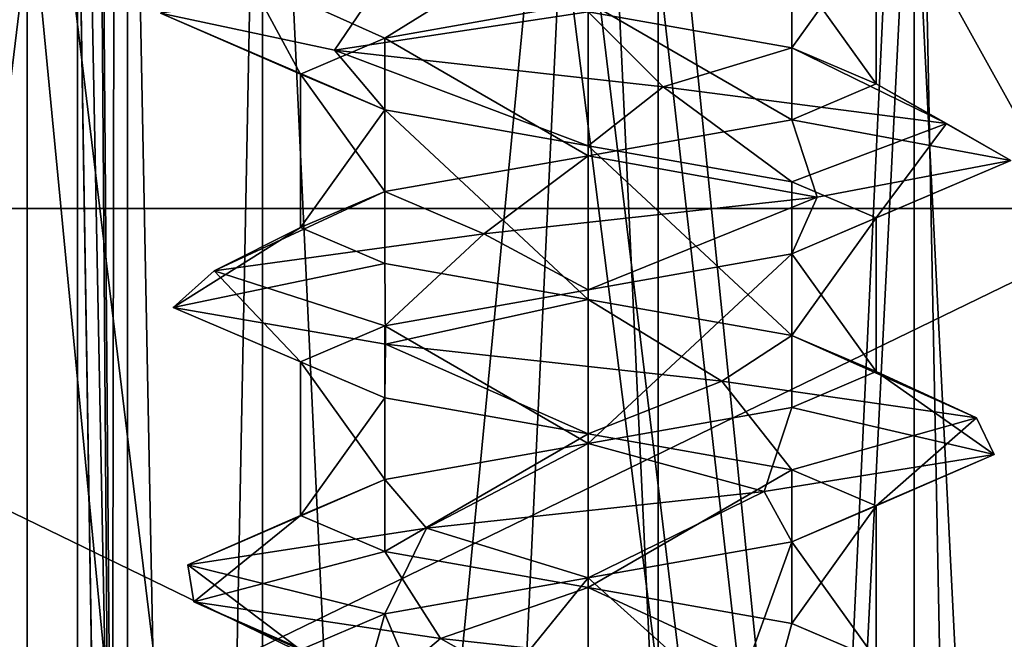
# Model space of a CAD drawing. Header units: millimetres. Extents: x -50 to 50, y -22 to 96.
# Tile 254 of 374: x 20.03 to 23.44, y 0 to 2.16. Entities that reach past the tile are written whole.
import ezdxf

# ---------------------------------------------------------------- set-up
doc = ezdxf.new("R2010")
doc.units = ezdxf.units.MM
doc.header["$LTSCALE"] = 65.185185
for name, color, linetype in [('1231', 7, 'CONTINUOUS'), ('1233', 7, 'CONTINUOUS'), ('1247', 7, 'CONTINUOUS'), ('1251', 7, 'CONTINUOUS'), ('1254', 7, 'CONTINUOUS'), ('1258', 7, 'CONTINUOUS'), ('1287', 7, 'CONTINUOUS'), ('1288', 7, 'CONTINUOUS'), ('1289', 7, 'CONTINUOUS'), ('1290', 7, 'CONTINUOUS'), ('1298', 7, 'CONTINUOUS'), ('1301', 7, 'CONTINUOUS'), ('1304', 7, 'CONTINUOUS'), ('1307', 7, 'CONTINUOUS'), ('155', 7, 'CONTINUOUS'), ('157', 7, 'CONTINUOUS'), ('218', 7, 'CONTINUOUS'), ('220', 7, 'CONTINUOUS'), ('29', 7, 'CONTINUOUS'), ('3137', 7, 'CONTINUOUS'), ('3138', 7, 'CONTINUOUS'), ('3283', 7, 'CONTINUOUS'), ('3284', 7, 'CONTINUOUS'), ('3405', 7, 'CONTINUOUS'), ('3407', 7, 'CONTINUOUS'), ('3741', 7, 'CONTINUOUS'), ('3742', 7, 'CONTINUOUS'), ('3743', 7, 'CONTINUOUS'), ('3774', 7, 'CONTINUOUS'), ('3775', 7, 'CONTINUOUS'), ('3776', 7, 'CONTINUOUS'), ('3875', 7, 'CONTINUOUS'), ('3876', 7, 'CONTINUOUS'), ('3877', 7, 'CONTINUOUS'), ('3908', 7, 'CONTINUOUS'), ('3909', 7, 'CONTINUOUS'), ('3910', 7, 'CONTINUOUS'), ('465', 7, 'CONTINUOUS'), ('469', 7, 'CONTINUOUS'), ('72', 7, 'CONTINUOUS')]:
    doc.layers.add(name, color=color, linetype=linetype)

msp = doc.modelspace()

# ---------------------------------------------------------------- linework, layer by layer
at = {"layer": '1231', "color": 7, "linetype": 'CONTINUOUS', "true_color": 0xe0f2ff}
for points in [[(15.5, 20.5, -50), (23.5, 20.5, -50), (15.7843, 0.2718, -50), (15.5, 20.5, -50)], [(15.7843, 0.2718, -50), (23.5, 20.5, -50), (16.4697, 0, -50), (15.7843, 0.2718, -50)], [(23.5, 20.5, -50), (24, -14, -50), (16.4697, 0, -50), (23.5, 20.5, -50)]]:
    msp.add_3dface(points, dxfattribs=at)
at = {"layer": '1233', "color": 7, "linetype": 'CONTINUOUS', "true_color": 0xe0f2ff}
for points in [[(24, -14, 50), (19.5, 21.5, 50), (16.4697, 0, 50), (24, -14, 50)], [(19.7929, 20.7929, 50), (19.5, 21.5, 50), (24, -14, 50), (19.7929, 20.7929, 50)], [(20.5, 20.5, 50), (19.7929, 20.7929, 50), (24, -14, 50), (20.5, 20.5, 50)], [(23.5, 20.5, 50), (20.5, 20.5, 50), (24, -14, 50), (23.5, 20.5, 50)]]:
    msp.add_3dface(points, dxfattribs=at)
at = {"layer": '1247', "color": 7, "linetype": 'CONTINUOUS', "true_color": 0xe0f2ff}
for points in [[(24, -1.5, 45.8), (24, 1.5, 45.8), (17.8255, 1.5, 45.8), (24, -1.5, 45.8)], [(24, -1.5, 45.8), (17.8255, 1.5, 45.8), (17.8255, -1.5, 45.8), (24, -1.5, 45.8)]]:
    msp.add_3dface(points, dxfattribs=at)
at = {"layer": '1251', "color": 7, "linetype": 'CONTINUOUS', "true_color": 0xe0f2ff}
for points in [[(24, 1.5, -45.8), (24, -1.5, -45.8), (17.8255, -1.5, -45.8), (24, 1.5, -45.8)], [(17.8255, 1.5, -45.8), (24, 1.5, -45.8), (17.8255, -1.5, -45.8), (17.8255, 1.5, -45.8)]]:
    msp.add_3dface(points, dxfattribs=at)
at = {"layer": '1254', "color": 7, "linetype": 'CONTINUOUS', "true_color": 0xe0f2ff}
for points in [[(24, -1.5, -49.2), (24, 1.5, -49.2), (17.8255, 1.5, -49.2), (24, -1.5, -49.2)], [(24, -1.5, -49.2), (17.8255, 1.5, -49.2), (17.8255, -1.5, -49.2), (24, -1.5, -49.2)]]:
    msp.add_3dface(points, dxfattribs=at)
at = {"layer": '1258', "color": 7, "linetype": 'CONTINUOUS', "true_color": 0xe0f2ff}
for points in [[(24, 1.5, 49.2), (24, -1.5, 49.2), (17.8255, -1.5, 49.2), (24, 1.5, 49.2)], [(17.8255, 1.5, 49.2), (24, 1.5, 49.2), (17.8255, -1.5, 49.2), (17.8255, 1.5, 49.2)]]:
    msp.add_3dface(points, dxfattribs=at)
at = {"layer": '1287', "color": 7, "linetype": 'CONTINUOUS', "true_color": 0xe0f2ff}
for points in [[(22, 4.5, -39), (19.8787, 4.5, -39.8787), (22, -17.5, -39), (22, 4.5, -39)], [(22, -17.5, -39), (19.8787, 4.5, -39.8787), (19.8787, -17.5, -39.8787), (22, -17.5, -39)]]:
    msp.add_3dface(points, dxfattribs=at)
at = {"layer": '1288', "color": 7, "linetype": 'CONTINUOUS', "true_color": 0xe0f2ff}
for points in [[(25, 4.5, -39), (22, 4.5, -39), (22, -17.5, -39), (25, 4.5, -39)], [(25, 4.5, -39), (22, -17.5, -39), (24.5, 0, -39), (25, 4.5, -39)]]:
    msp.add_3dface(points, dxfattribs=at)
at = {"layer": '1289', "color": 7, "linetype": 'CONTINUOUS', "true_color": 0xe0f2ff}
for points in [[(25, 4.5, 39), (25, 0, 39), (22, 4.5, 39), (25, 4.5, 39)], [(22, 4.5, 39), (25, 0, 39), (24.5, 0, 39), (22, 4.5, 39)], [(22, -17.5, 39), (22, 4.5, 39), (24.5, -17.5, 39), (22, -17.5, 39)], [(24.5, -17.5, 39), (22, 4.5, 39), (24.5, 0, 39), (24.5, -17.5, 39)]]:
    msp.add_3dface(points, dxfattribs=at)
at = {"layer": '1290', "color": 7, "linetype": 'CONTINUOUS', "true_color": 0xe0f2ff}
for points in [[(22, 4.5, 39), (22, -17.5, 39), (19.8787, -17.5, 39.8787), (22, 4.5, 39)], [(19.8787, 4.5, 39.8787), (22, 4.5, 39), (19.8787, -17.5, 39.8787), (19.8787, 4.5, 39.8787)]]:
    msp.add_3dface(points, dxfattribs=at)
at = {"layer": '1298', "color": 7, "linetype": 'CONTINUOUS', "true_color": 0xe0f2ff}
for points in [[(23.1315, 4.5, -43.1313), (22, 4.5, -43.6), (23.1314, -19.6, -43.1314), (23.1315, 4.5, -43.1313)], [(23.1314, -19.6, -43.1314), (22, 4.5, -43.6), (22, -19.6, -43.6), (23.1314, -19.6, -43.1314)], [(22, 4.5, -40.4), (23.1315, 4.5, -40.8687), (22, -19.6, -40.4), (22, 4.5, -40.4)], [(22, -19.6, -40.4), (23.1315, 4.5, -40.8687), (23.1314, -19.6, -40.8686), (22, -19.6, -40.4)], [(23.6, -19.6, -42), (23.1315, 4.5, -43.1313), (23.1314, -19.6, -43.1314), (23.6, -19.6, -42)], [(23.1315, 4.5, -40.8687), (23.6, 4.5, -42), (23.1314, -19.6, -40.8686), (23.1315, 4.5, -40.8687)], [(23.1314, -19.6, -40.8686), (23.6, 4.5, -42), (23.6, -19.6, -42), (23.1314, -19.6, -40.8686)], [(23.6, 4.5, -42), (23.1315, 4.5, -43.1313), (23.6, -19.6, -42), (23.6, 4.5, -42)]]:
    msp.add_3dface(points, dxfattribs=at)
at = {"layer": '1301', "color": 7, "linetype": 'CONTINUOUS', "true_color": 0xe0f2ff}
for points in [[(20.4, -19.6, -42), (20.8686, -19.6, -43.1314), (20.4, 4.5, -42), (20.4, -19.6, -42)], [(20.4, 4.5, -42), (20.8686, -19.6, -43.1314), (20.8685, 4.5, -43.1313), (20.4, 4.5, -42)], [(20.8686, -19.6, -40.8686), (20.4, -19.6, -42), (20.8685, 4.5, -40.8687), (20.8686, -19.6, -40.8686)], [(20.8685, 4.5, -40.8687), (20.4, -19.6, -42), (20.4, 4.5, -42), (20.8685, 4.5, -40.8687)], [(22, -19.6, -43.6), (22, 4.5, -43.6), (20.8685, 4.5, -43.1313), (22, -19.6, -43.6)], [(22, 4.5, -40.4), (20.8686, -19.6, -40.8686), (20.8685, 4.5, -40.8687), (22, 4.5, -40.4)], [(20.8686, -19.6, -43.1314), (22, -19.6, -43.6), (20.8685, 4.5, -43.1313), (20.8686, -19.6, -43.1314)], [(22, 4.5, -40.4), (22, -19.6, -40.4), (20.8686, -19.6, -40.8686), (22, 4.5, -40.4)]]:
    msp.add_3dface(points, dxfattribs=at)
at = {"layer": '1304', "color": 7, "linetype": 'CONTINUOUS', "true_color": 0xe0f2ff}
for points in [[(22, -19.6, 43.6), (22, 4.5, 43.6), (23.1315, 4.5, 43.1313), (22, -19.6, 43.6)], [(23.1314, -19.6, 43.1314), (22, -19.6, 43.6), (23.1315, 4.5, 43.1313), (23.1314, -19.6, 43.1314)], [(22, -19.6, 40.4), (23.1314, -19.6, 40.8686), (22, 4.5, 40.4), (22, -19.6, 40.4)], [(22, 4.5, 40.4), (23.1314, -19.6, 40.8686), (23.1315, 4.5, 40.8687), (22, 4.5, 40.4)], [(23.6, -19.6, 42), (23.1314, -19.6, 43.1314), (23.6, 4.5, 42), (23.6, -19.6, 42)], [(23.6, 4.5, 42), (23.1314, -19.6, 43.1314), (23.1315, 4.5, 43.1313), (23.6, 4.5, 42)], [(23.1314, -19.6, 40.8686), (23.6, -19.6, 42), (23.1315, 4.5, 40.8687), (23.1314, -19.6, 40.8686)], [(23.1315, 4.5, 40.8687), (23.6, -19.6, 42), (23.6, 4.5, 42), (23.1315, 4.5, 40.8687)]]:
    msp.add_3dface(points, dxfattribs=at)
at = {"layer": '1307', "color": 7, "linetype": 'CONTINUOUS', "true_color": 0xe0f2ff}
for points in [[(20.4, 4.5, 42), (20.8685, 4.5, 43.1313), (20.4, -19.6, 42), (20.4, 4.5, 42)], [(20.4, -19.6, 42), (20.8685, 4.5, 43.1313), (20.8686, -19.6, 43.1314), (20.4, -19.6, 42)], [(20.8685, 4.5, 40.8687), (20.4, 4.5, 42), (20.8686, -19.6, 40.8686), (20.8685, 4.5, 40.8687)], [(20.8686, -19.6, 40.8686), (20.4, 4.5, 42), (20.4, -19.6, 42), (20.8686, -19.6, 40.8686)], [(20.8685, 4.5, 43.1313), (22, 4.5, 43.6), (20.8686, -19.6, 43.1314), (20.8685, 4.5, 43.1313)], [(22, -19.6, 40.4), (22, 4.5, 40.4), (20.8685, 4.5, 40.8687), (22, -19.6, 40.4)], [(22, -19.6, 40.4), (20.8685, 4.5, 40.8687), (20.8686, -19.6, 40.8686), (22, -19.6, 40.4)], [(22, 4.5, 43.6), (22, -19.6, 43.6), (20.8686, -19.6, 43.1314), (22, 4.5, 43.6)]]:
    msp.add_3dface(points, dxfattribs=at)
at = {"layer": '155', "color": 7, "linetype": 'CONTINUOUS', "true_color": 0xf2c12d}
for points in [[(20.3548, 3.731, -11.668), (20.0515, 13.8134, -29.0466), (20.346, -1.3555, -12.1747), (20.3548, 3.731, -11.668)], [(20.346, -1.3555, -12.1747), (20.0515, 13.8134, -29.0466), (20.3742, -6.2067, -10.5612), (20.346, -1.3555, -12.1747)], [(20.3742, -6.2067, -10.5612), (20.0515, 13.8134, -29.0466), (20.4344, -9.9766, -7.1085), (20.3742, -6.2067, -10.5612)], [(20.4344, -9.9766, -7.1085), (20.0515, 13.8134, -29.0466), (20.0515, -9.5937, -29.0466), (20.4344, -9.9766, -7.1085)]]:
    msp.add_3dface(points, dxfattribs=at)
at = {"layer": '157', "color": 7, "linetype": 'CONTINUOUS', "true_color": 0xf2c12d}
for points in [[(20.0515, -9.5937, -29.0466), (19.2872, 13.8134, -30.8254), (19.2869, -9.5925, -30.8258), (20.0515, -9.5937, -29.0466)], [(20.0515, 13.8134, -29.0466), (19.2872, 13.8134, -30.8254), (20.0515, -9.5937, -29.0466), (20.0515, 13.8134, -29.0466)]]:
    msp.add_3dface(points, dxfattribs=at)
at = {"layer": '218', "color": 7, "linetype": 'CONTINUOUS', "true_color": 0xf2c12d}
for points in [[(20.3742, -6.2067, 10.5612), (20.226, 13.7288, 19.0466), (20.346, -1.3555, 12.1747), (20.3742, -6.2067, 10.5612)], [(20.226, 13.7288, 19.0466), (20.3742, -6.2067, 10.5612), (20.226, -9.7682, 19.0466), (20.226, 13.7288, 19.0466)], [(20.346, -1.3555, 12.1747), (20.226, 13.7288, 19.0466), (20.3548, 3.731, 11.668), (20.346, -1.3555, 12.1747)]]:
    msp.add_3dface(points, dxfattribs=at)
at = {"layer": '220', "color": 7, "linetype": 'CONTINUOUS', "true_color": 0xf2c12d}
for points in [[(19.4618, 13.7288, 20.8254), (20.226, 13.7288, 19.0466), (19.4607, -9.767, 20.8265), (19.4618, 13.7288, 20.8254)], [(20.226, 13.7288, 19.0466), (20.226, -9.7682, 19.0466), (19.4607, -9.767, 20.8265), (20.226, 13.7288, 19.0466)]]:
    msp.add_3dface(points, dxfattribs=at)
at = {"layer": '29', "color": 7, "linetype": 'CONTINUOUS', "true_color": 0xf2c12d}
for points in [[(18, -14.5, -35), (18, 20.5, -35), (22.2426, 20.5, -33.2426), (18, -14.5, -35)], [(22.2426, -14.5, -33.2426), (18, -14.5, -35), (22.2426, 20.5, -33.2426), (22.2426, -14.5, -33.2426)], [(24, -14.5, -29), (22.2426, -14.5, -33.2426), (24, 20.5, -29), (24, -14.5, -29)], [(24, 20.5, -29), (22.2426, -14.5, -33.2426), (22.2426, 20.5, -33.2426), (24, 20.5, -29)]]:
    msp.add_3dface(points, dxfattribs=at)
at = {"layer": '3137', "linetype": 'CONTINUOUS'}
for points in [[(21.8432, 2.4333, -40.5082), (20.818, 2.3056, -41.0765), (21.2929, 2.0919, -41.2929), (21.8432, 2.4333, -40.5082)], [(22, 2.2169, -41), (21.8432, 2.4333, -40.5082), (21.2929, 2.0919, -41.2929), (22, 2.2169, -41)], [(20.818, 2.3056, -41.0765), (20.5146, 2.1778, -42.2088), (21, 1.9668, -42), (20.818, 2.3056, -41.0765)], [(21.2929, 2.0919, -41.2929), (20.818, 2.3056, -41.0765), (21, 1.9668, -42), (21.2929, 2.0919, -41.2929)], [(20.5146, 2.1778, -42.2088), (21.1183, 2.05, -43.2135), (21.2929, 1.8418, -42.7071), (20.5146, 2.1778, -42.2088)], [(21, 1.9668, -42), (20.5146, 2.1778, -42.2088), (21.2929, 1.8418, -42.7071), (21, 1.9668, -42)], [(21.1183, 2.05, -43.2135), (22.2604, 1.9222, -43.4772), (22, 1.7168, -43), (21.1183, 2.05, -43.2135)], [(21.2929, 1.8418, -42.7071), (21.1183, 2.05, -43.2135), (22, 1.7168, -43), (21.2929, 1.8418, -42.7071)], [(22, 1.7168, -43), (22.2604, 1.9222, -43.4772), (22.7071, 1.5918, -42.7071), (22, 1.7168, -43)], [(22.2604, 1.9222, -43.4772), (23.2436, 1.7944, -42.8387), (22.7071, 1.5918, -42.7071), (22.2604, 1.9222, -43.4772)], [(22.7071, 1.5918, -42.7071), (23.2436, 1.7944, -42.8387), (23, 1.4668, -42), (22.7071, 1.5918, -42.7071)], [(23.2436, 1.7944, -42.8387), (23.4672, 1.6667, -41.6881), (23, 1.4668, -42), (23.2436, 1.7944, -42.8387)], [(23.4672, 1.6667, -41.6881), (22.7949, 1.5389, -40.728), (22.7071, 1.3418, -41.2929), (23.4672, 1.6667, -41.6881)], [(23, 1.4668, -42), (23.4672, 1.6667, -41.6881), (22.7071, 1.3418, -41.2929), (23, 1.4668, -42)], [(22.7949, 1.5389, -40.728), (21.6371, 1.4111, -40.5446), (22, 1.2168, -41), (22.7949, 1.5389, -40.728)], [(22.7071, 1.3418, -41.2929), (22.7949, 1.5389, -40.728), (22, 1.2168, -41), (22.7071, 1.3418, -41.2929)], [(21.6371, 1.4111, -40.5446), (20.701, 1.2833, -41.25), (21.2929, 1.0918, -41.2929), (21.6371, 1.4111, -40.5446)], [(22, 1.2168, -41), (21.6371, 1.4111, -40.5446), (21.2929, 1.0918, -41.2929), (22, 1.2168, -41)], [(20.701, 1.2833, -41.25), (20.5581, 1.1556, -42.4134), (21, 0.9668, -42), (20.701, 1.2833, -41.25)], [(21.2929, 1.0918, -41.2929), (20.701, 1.2833, -41.25), (21, 0.9668, -42), (21.2929, 1.0918, -41.2929)], [(20.5581, 1.1556, -42.4134), (21.2958, 1.0278, -43.3244), (21.2929, 0.8418, -42.7071), (20.5581, 1.1556, -42.4134)], [(21, 0.9668, -42), (20.5581, 1.1556, -42.4134), (21.2929, 0.8418, -42.7071), (21, 0.9668, -42)], [(21.2929, 0.8418, -42.7071), (21.2958, 1.0278, -43.3244), (21.9999, 0.7169, -43), (21.2929, 0.8418, -42.7071)], [(21.2958, 1.0278, -43.3244), (22.4635, 0.9, -43.4266), (21.9999, 0.7169, -43), (21.2958, 1.0278, -43.3244)], [(21.9999, 0.7169, -43), (22.4635, 0.9, -43.4266), (22.7071, 0.5919, -42.7071), (21.9999, 0.7169, -43)], [(22.4635, 0.9, -43.4266), (23.3482, 0.7722, -42.6576), (22.7071, 0.5919, -42.7071), (22.4635, 0.9, -43.4266)], [(22.7071, 0.5919, -42.7071), (23.3482, 0.7722, -42.6576), (23, 0.4668, -42), (22.7071, 0.5919, -42.7071)], [(23.3482, 0.7722, -42.6576), (23.4095, 0.6444, -41.4869), (23, 0.4668, -42), (23.3482, 0.7722, -42.6576)], [(23.4095, 0.6444, -41.4869), (22.6101, 0.5167, -40.6297), (22.7071, 0.3418, -41.2929), (23.4095, 0.6444, -41.4869)], [(23, 0.4668, -42), (23.4095, 0.6444, -41.4869), (22.7071, 0.3418, -41.2929), (23, 0.4668, -42)], [(22.6101, 0.5167, -40.6297), (21.4382, 0.3889, -40.6092), (22, 0.2168, -41), (22.6101, 0.5167, -40.6297)], [(22.7071, 0.3418, -41.2929), (22.6101, 0.5167, -40.6297), (22, 0.2168, -41), (22.7071, 0.3418, -41.2929)], [(21.4382, 0.3889, -40.6092), (20.6092, 0.2611, -41.4381), (21.2929, 0.0918, -41.2929), (21.4382, 0.3889, -40.6092)], [(22, 0.2168, -41), (21.4382, 0.3889, -40.6092), (21.2929, 0.0918, -41.2929), (22, 0.2168, -41)], [(20.6297, 0.1333, -42.6101), (21, -0.0332, -42), (20.6092, 0.2611, -41.4381), (20.6297, 0.1333, -42.6101)], [(20.6092, 0.2611, -41.4381), (21, -0.0332, -42), (21.2929, 0.0918, -41.2929), (20.6092, 0.2611, -41.4381)], [(21.2929, -0.1582, -42.7071), (21, -0.0332, -42), (20.6297, 0.1333, -42.6101), (21.2929, -0.1582, -42.7071)], [(21.4869, 0.0056, -43.4095), (21.2929, -0.1582, -42.7071), (20.6297, 0.1333, -42.6101), (21.4869, 0.0056, -43.4095)], [(22, -0.2832, -43), (21.2929, -0.1582, -42.7071), (21.4869, 0.0056, -43.4095), (22, -0.2832, -43)], [(22.6576, -0.1222, -43.3482), (22, -0.2832, -43), (21.4869, 0.0056, -43.4095), (22.6576, -0.1222, -43.3482)]]:
    msp.add_3dface(points, dxfattribs=at)
at = {"layer": '3138', "linetype": 'CONTINUOUS'}
for points in [[(21.1183, 2.05, -43.2135), (20.5146, 2.1778, -42.2088), (21.2929, 2.3081, -42.7071), (21.1183, 2.05, -43.2135)], [(22, 2.1832, -43), (21.1183, 2.05, -43.2135), (21.2929, 2.3081, -42.7071), (22, 2.1832, -43)], [(22.2604, 1.9222, -43.4772), (21.1183, 2.05, -43.2135), (22, 2.1832, -43), (22.2604, 1.9222, -43.4772)], [(22.7071, 2.0582, -42.7071), (22.2604, 1.9222, -43.4772), (22, 2.1832, -43), (22.7071, 2.0582, -42.7071)], [(23.2436, 1.7944, -42.8387), (22.2604, 1.9222, -43.4772), (22.7071, 2.0582, -42.7071), (23.2436, 1.7944, -42.8387)], [(23, 1.9332, -42), (23.2436, 1.7944, -42.8387), (22.7071, 2.0582, -42.7071), (23, 1.9332, -42)], [(22.7071, 1.8081, -41.2929), (23.4672, 1.6667, -41.6881), (23, 1.9332, -42), (22.7071, 1.8081, -41.2929)], [(23.4672, 1.6667, -41.6881), (23.2436, 1.7944, -42.8387), (23, 1.9332, -42), (23.4672, 1.6667, -41.6881)], [(22, 1.6831, -41), (22.7949, 1.5389, -40.728), (22.7071, 1.8081, -41.2929), (22, 1.6831, -41)], [(22.7949, 1.5389, -40.728), (23.4672, 1.6667, -41.6881), (22.7071, 1.8081, -41.2929), (22.7949, 1.5389, -40.728)], [(21.2929, 1.5582, -41.2929), (21.6371, 1.4111, -40.5446), (22, 1.6831, -41), (21.2929, 1.5582, -41.2929)], [(21.6371, 1.4111, -40.5446), (22.7949, 1.5389, -40.728), (22, 1.6831, -41), (21.6371, 1.4111, -40.5446)], [(20.701, 1.2833, -41.25), (21.6371, 1.4111, -40.5446), (21.2929, 1.5582, -41.2929), (20.701, 1.2833, -41.25)], [(21, 1.4332, -42), (20.701, 1.2833, -41.25), (21.2929, 1.5582, -41.2929), (21, 1.4332, -42)], [(20.5581, 1.1556, -42.4134), (20.701, 1.2833, -41.25), (21, 1.4332, -42), (20.5581, 1.1556, -42.4134)], [(21.2929, 1.3082, -42.7071), (20.5581, 1.1556, -42.4134), (21, 1.4332, -42), (21.2929, 1.3082, -42.7071)], [(21.2958, 1.0278, -43.3244), (20.5581, 1.1556, -42.4134), (21.2929, 1.3082, -42.7071), (21.2958, 1.0278, -43.3244)], [(21.9999, 1.1832, -43), (21.2958, 1.0278, -43.3244), (21.2929, 1.3082, -42.7071), (21.9999, 1.1832, -43)], [(22.4635, 0.9, -43.4266), (21.2958, 1.0278, -43.3244), (21.9999, 1.1832, -43), (22.4635, 0.9, -43.4266)], [(22.7071, 1.0582, -42.7071), (22.4635, 0.9, -43.4266), (21.9999, 1.1832, -43), (22.7071, 1.0582, -42.7071)], [(23.3482, 0.7722, -42.6576), (22.4635, 0.9, -43.4266), (22.7071, 1.0582, -42.7071), (23.3482, 0.7722, -42.6576)], [(23, 0.9332, -42), (23.3482, 0.7722, -42.6576), (22.7071, 1.0582, -42.7071), (23, 0.9332, -42)], [(22.7071, 0.8082, -41.2929), (23.4095, 0.6444, -41.4869), (23, 0.9332, -42), (22.7071, 0.8082, -41.2929)], [(23.4095, 0.6444, -41.4869), (23.3482, 0.7722, -42.6576), (23, 0.9332, -42), (23.4095, 0.6444, -41.4869)], [(22, 0.6832, -41), (22.6101, 0.5167, -40.6297), (22.7071, 0.8082, -41.2929), (22, 0.6832, -41)], [(22.6101, 0.5167, -40.6297), (23.4095, 0.6444, -41.4869), (22.7071, 0.8082, -41.2929), (22.6101, 0.5167, -40.6297)], [(21.2929, 0.5582, -41.2929), (21.4382, 0.3889, -40.6092), (22, 0.6832, -41), (21.2929, 0.5582, -41.2929)], [(21.4382, 0.3889, -40.6092), (22.6101, 0.5167, -40.6297), (22, 0.6832, -41), (21.4382, 0.3889, -40.6092)], [(20.6092, 0.2611, -41.4381), (21.4382, 0.3889, -40.6092), (21.2929, 0.5582, -41.2929), (20.6092, 0.2611, -41.4381)], [(21, 0.4332, -42), (20.6092, 0.2611, -41.4381), (21.2929, 0.5582, -41.2929), (21, 0.4332, -42)], [(20.6297, 0.1333, -42.6101), (20.6092, 0.2611, -41.4381), (21, 0.4332, -42), (20.6297, 0.1333, -42.6101)], [(21.2929, 0.3081, -42.7071), (20.6297, 0.1333, -42.6101), (21, 0.4332, -42), (21.2929, 0.3081, -42.7071)], [(21.4869, 0.0056, -43.4095), (20.6297, 0.1333, -42.6101), (21.2929, 0.3081, -42.7071), (21.4869, 0.0056, -43.4095)], [(22, 0.1831, -43), (21.4869, 0.0056, -43.4095), (21.2929, 0.3081, -42.7071), (22, 0.1831, -43)], [(22.6576, -0.1222, -43.3482), (21.4869, 0.0056, -43.4095), (22, 0.1831, -43), (22.6576, -0.1222, -43.3482)], [(22.7071, 0.0582, -42.7071), (22.6576, -0.1222, -43.3482), (22, 0.1831, -43), (22.7071, 0.0582, -42.7071)], [(23.4266, -0.25, -42.4635), (22.6576, -0.1222, -43.3482), (22.7071, 0.0582, -42.7071), (23.4266, -0.25, -42.4635)], [(23, -0.0668, -42), (23.4266, -0.25, -42.4635), (22.7071, 0.0582, -42.7071), (23, -0.0668, -42)]]:
    msp.add_3dface(points, dxfattribs=at)
at = {"layer": '3283', "linetype": 'CONTINUOUS'}
for points in [[(21.8432, 2.4333, 43.4918), (20.818, 2.3056, 42.9235), (21.2929, 2.0919, 42.7071), (21.8432, 2.4333, 43.4918)], [(22, 2.2169, 43), (21.8432, 2.4333, 43.4918), (21.2929, 2.0919, 42.7071), (22, 2.2169, 43)], [(20.818, 2.3056, 42.9235), (20.5146, 2.1778, 41.7912), (21, 1.9668, 42), (20.818, 2.3056, 42.9235)], [(21.2929, 2.0919, 42.7071), (20.818, 2.3056, 42.9235), (21, 1.9668, 42), (21.2929, 2.0919, 42.7071)], [(20.5146, 2.1778, 41.7912), (21.1183, 2.05, 40.7865), (21.2929, 1.8418, 41.2929), (20.5146, 2.1778, 41.7912)], [(21, 1.9668, 42), (20.5146, 2.1778, 41.7912), (21.2929, 1.8418, 41.2929), (21, 1.9668, 42)], [(21.1183, 2.05, 40.7865), (22.2604, 1.9222, 40.5228), (22, 1.7168, 41), (21.1183, 2.05, 40.7865)], [(21.2929, 1.8418, 41.2929), (21.1183, 2.05, 40.7865), (22, 1.7168, 41), (21.2929, 1.8418, 41.2929)], [(22, 1.7168, 41), (22.2604, 1.9222, 40.5228), (22.7071, 1.5918, 41.2929), (22, 1.7168, 41)], [(22.2604, 1.9222, 40.5228), (23.2436, 1.7944, 41.1613), (22.7071, 1.5918, 41.2929), (22.2604, 1.9222, 40.5228)], [(22.7071, 1.5918, 41.2929), (23.2436, 1.7944, 41.1613), (23, 1.4668, 42), (22.7071, 1.5918, 41.2929)], [(23.2436, 1.7944, 41.1613), (23.4672, 1.6667, 42.3119), (23, 1.4668, 42), (23.2436, 1.7944, 41.1613)], [(23.4672, 1.6667, 42.3119), (22.7949, 1.5389, 43.272), (22.7071, 1.3418, 42.7071), (23.4672, 1.6667, 42.3119)], [(23, 1.4668, 42), (23.4672, 1.6667, 42.3119), (22.7071, 1.3418, 42.7071), (23, 1.4668, 42)], [(22.7949, 1.5389, 43.272), (21.6371, 1.4111, 43.4554), (22, 1.2168, 43), (22.7949, 1.5389, 43.272)], [(22.7071, 1.3418, 42.7071), (22.7949, 1.5389, 43.272), (22, 1.2168, 43), (22.7071, 1.3418, 42.7071)], [(21.6371, 1.4111, 43.4554), (20.701, 1.2833, 42.75), (21.2929, 1.0918, 42.7071), (21.6371, 1.4111, 43.4554)], [(22, 1.2168, 43), (21.6371, 1.4111, 43.4554), (21.2929, 1.0918, 42.7071), (22, 1.2168, 43)], [(20.701, 1.2833, 42.75), (20.5581, 1.1556, 41.5866), (21, 0.9668, 42), (20.701, 1.2833, 42.75)], [(21.2929, 1.0918, 42.7071), (20.701, 1.2833, 42.75), (21, 0.9668, 42), (21.2929, 1.0918, 42.7071)], [(20.5581, 1.1556, 41.5866), (21.2958, 1.0278, 40.6756), (21.2929, 0.8418, 41.2929), (20.5581, 1.1556, 41.5866)], [(21, 0.9668, 42), (20.5581, 1.1556, 41.5866), (21.2929, 0.8418, 41.2929), (21, 0.9668, 42)], [(21.2929, 0.8418, 41.2929), (21.2958, 1.0278, 40.6756), (21.9999, 0.7169, 41), (21.2929, 0.8418, 41.2929)], [(21.2958, 1.0278, 40.6756), (22.4635, 0.9, 40.5734), (21.9999, 0.7169, 41), (21.2958, 1.0278, 40.6756)], [(21.9999, 0.7169, 41), (22.4635, 0.9, 40.5734), (22.7071, 0.5919, 41.2929), (21.9999, 0.7169, 41)], [(22.4635, 0.9, 40.5734), (23.3482, 0.7722, 41.3424), (22.7071, 0.5919, 41.2929), (22.4635, 0.9, 40.5734)], [(22.7071, 0.5919, 41.2929), (23.3482, 0.7722, 41.3424), (23, 0.4668, 42), (22.7071, 0.5919, 41.2929)], [(23.3482, 0.7722, 41.3424), (23.4095, 0.6444, 42.5131), (23, 0.4668, 42), (23.3482, 0.7722, 41.3424)], [(23.4095, 0.6444, 42.5131), (22.6101, 0.5167, 43.3703), (22.7071, 0.3418, 42.7071), (23.4095, 0.6444, 42.5131)], [(23, 0.4668, 42), (23.4095, 0.6444, 42.5131), (22.7071, 0.3418, 42.7071), (23, 0.4668, 42)], [(22.6101, 0.5167, 43.3703), (21.4382, 0.3889, 43.3908), (22, 0.2168, 43), (22.6101, 0.5167, 43.3703)], [(22.7071, 0.3418, 42.7071), (22.6101, 0.5167, 43.3703), (22, 0.2168, 43), (22.7071, 0.3418, 42.7071)], [(21.4382, 0.3889, 43.3908), (20.6092, 0.2611, 42.5619), (21.2929, 0.0918, 42.7071), (21.4382, 0.3889, 43.3908)], [(22, 0.2168, 43), (21.4382, 0.3889, 43.3908), (21.2929, 0.0918, 42.7071), (22, 0.2168, 43)], [(20.6297, 0.1333, 41.3899), (21, -0.0332, 42), (20.6092, 0.2611, 42.5619), (20.6297, 0.1333, 41.3899)], [(20.6092, 0.2611, 42.5619), (21, -0.0332, 42), (21.2929, 0.0918, 42.7071), (20.6092, 0.2611, 42.5619)], [(21.2929, -0.1582, 41.2929), (21, -0.0332, 42), (20.6297, 0.1333, 41.3899), (21.2929, -0.1582, 41.2929)], [(21.4869, 0.0056, 40.5905), (21.2929, -0.1582, 41.2929), (20.6297, 0.1333, 41.3899), (21.4869, 0.0056, 40.5905)], [(22, -0.2832, 41), (21.2929, -0.1582, 41.2929), (21.4869, 0.0056, 40.5905), (22, -0.2832, 41)], [(22.6576, -0.1222, 40.6518), (22, -0.2832, 41), (21.4869, 0.0056, 40.5905), (22.6576, -0.1222, 40.6518)]]:
    msp.add_3dface(points, dxfattribs=at)
at = {"layer": '3284', "linetype": 'CONTINUOUS'}
for points in [[(21.1183, 2.05, 40.7865), (20.5146, 2.1778, 41.7912), (21.2929, 2.3081, 41.2929), (21.1183, 2.05, 40.7865)], [(22, 2.1832, 41), (21.1183, 2.05, 40.7865), (21.2929, 2.3081, 41.2929), (22, 2.1832, 41)], [(22.2604, 1.9222, 40.5228), (21.1183, 2.05, 40.7865), (22, 2.1832, 41), (22.2604, 1.9222, 40.5228)], [(22.7071, 2.0582, 41.2929), (22.2604, 1.9222, 40.5228), (22, 2.1832, 41), (22.7071, 2.0582, 41.2929)], [(23.2436, 1.7944, 41.1613), (22.2604, 1.9222, 40.5228), (22.7071, 2.0582, 41.2929), (23.2436, 1.7944, 41.1613)], [(23, 1.9332, 42), (23.2436, 1.7944, 41.1613), (22.7071, 2.0582, 41.2929), (23, 1.9332, 42)], [(22.7071, 1.8081, 42.7071), (23.4672, 1.6667, 42.3119), (23, 1.9332, 42), (22.7071, 1.8081, 42.7071)], [(23.4672, 1.6667, 42.3119), (23.2436, 1.7944, 41.1613), (23, 1.9332, 42), (23.4672, 1.6667, 42.3119)], [(22, 1.6831, 43), (22.7949, 1.5389, 43.272), (22.7071, 1.8081, 42.7071), (22, 1.6831, 43)], [(22.7949, 1.5389, 43.272), (23.4672, 1.6667, 42.3119), (22.7071, 1.8081, 42.7071), (22.7949, 1.5389, 43.272)], [(21.2929, 1.5582, 42.7071), (21.6371, 1.4111, 43.4554), (22, 1.6831, 43), (21.2929, 1.5582, 42.7071)], [(21.6371, 1.4111, 43.4554), (22.7949, 1.5389, 43.272), (22, 1.6831, 43), (21.6371, 1.4111, 43.4554)], [(20.701, 1.2833, 42.75), (21.6371, 1.4111, 43.4554), (21.2929, 1.5582, 42.7071), (20.701, 1.2833, 42.75)], [(21, 1.4332, 42), (20.701, 1.2833, 42.75), (21.2929, 1.5582, 42.7071), (21, 1.4332, 42)], [(20.5581, 1.1556, 41.5866), (20.701, 1.2833, 42.75), (21, 1.4332, 42), (20.5581, 1.1556, 41.5866)], [(21.2929, 1.3082, 41.2929), (20.5581, 1.1556, 41.5866), (21, 1.4332, 42), (21.2929, 1.3082, 41.2929)], [(21.2958, 1.0278, 40.6756), (20.5581, 1.1556, 41.5866), (21.2929, 1.3082, 41.2929), (21.2958, 1.0278, 40.6756)], [(21.9999, 1.1832, 41), (21.2958, 1.0278, 40.6756), (21.2929, 1.3082, 41.2929), (21.9999, 1.1832, 41)], [(22.4635, 0.9, 40.5734), (21.2958, 1.0278, 40.6756), (21.9999, 1.1832, 41), (22.4635, 0.9, 40.5734)], [(22.7071, 1.0582, 41.2929), (22.4635, 0.9, 40.5734), (21.9999, 1.1832, 41), (22.7071, 1.0582, 41.2929)], [(23.3482, 0.7722, 41.3424), (22.4635, 0.9, 40.5734), (22.7071, 1.0582, 41.2929), (23.3482, 0.7722, 41.3424)], [(23, 0.9332, 42), (23.3482, 0.7722, 41.3424), (22.7071, 1.0582, 41.2929), (23, 0.9332, 42)], [(22.7071, 0.8082, 42.7071), (23.4095, 0.6444, 42.5131), (23, 0.9332, 42), (22.7071, 0.8082, 42.7071)], [(23.4095, 0.6444, 42.5131), (23.3482, 0.7722, 41.3424), (23, 0.9332, 42), (23.4095, 0.6444, 42.5131)], [(22, 0.6832, 43), (22.6101, 0.5167, 43.3703), (22.7071, 0.8082, 42.7071), (22, 0.6832, 43)], [(22.6101, 0.5167, 43.3703), (23.4095, 0.6444, 42.5131), (22.7071, 0.8082, 42.7071), (22.6101, 0.5167, 43.3703)], [(21.2929, 0.5582, 42.7071), (21.4382, 0.3889, 43.3908), (22, 0.6832, 43), (21.2929, 0.5582, 42.7071)], [(21.4382, 0.3889, 43.3908), (22.6101, 0.5167, 43.3703), (22, 0.6832, 43), (21.4382, 0.3889, 43.3908)], [(20.6092, 0.2611, 42.5619), (21.4382, 0.3889, 43.3908), (21.2929, 0.5582, 42.7071), (20.6092, 0.2611, 42.5619)], [(21, 0.4332, 42), (20.6092, 0.2611, 42.5619), (21.2929, 0.5582, 42.7071), (21, 0.4332, 42)], [(20.6297, 0.1333, 41.3899), (20.6092, 0.2611, 42.5619), (21, 0.4332, 42), (20.6297, 0.1333, 41.3899)], [(21.2929, 0.3081, 41.2929), (20.6297, 0.1333, 41.3899), (21, 0.4332, 42), (21.2929, 0.3081, 41.2929)], [(21.4869, 0.0056, 40.5905), (20.6297, 0.1333, 41.3899), (21.2929, 0.3081, 41.2929), (21.4869, 0.0056, 40.5905)], [(22, 0.1831, 41), (21.4869, 0.0056, 40.5905), (21.2929, 0.3081, 41.2929), (22, 0.1831, 41)], [(22.6576, -0.1222, 40.6518), (21.4869, 0.0056, 40.5905), (22, 0.1831, 41), (22.6576, -0.1222, 40.6518)], [(22.7071, 0.0582, 41.2929), (22.6576, -0.1222, 40.6518), (22, 0.1831, 41), (22.7071, 0.0582, 41.2929)], [(23.4266, -0.25, 41.5365), (22.6576, -0.1222, 40.6518), (22.7071, 0.0582, 41.2929), (23.4266, -0.25, 41.5365)], [(23, -0.0668, 42), (23.4266, -0.25, 41.5365), (22.7071, 0.0582, 41.2929), (23, -0.0668, 42)]]:
    msp.add_3dface(points, dxfattribs=at)
at = {"layer": '3405', "color": 7, "linetype": 'CONTINUOUS', "true_color": 0xe0f2ff}
for points in [[(17.8255, 1.5, 45.8), (24, 1.5, 45.8), (27.677, 1.5, 47.677), (17.8255, 1.5, 45.8)], [(17.8255, 1.5, 45.8), (24, 1.5, 49.2), (17.8255, 1.5, 49.2), (17.8255, 1.5, 45.8)], [(24, 1.5, 49.2), (17.8255, 1.5, 45.8), (27.677, 1.5, 47.677), (24, 1.5, 49.2)]]:
    msp.add_3dface(points, dxfattribs=at)
at = {"layer": '3407', "color": 7, "linetype": 'CONTINUOUS', "true_color": 0xe0f2ff}
for points in [[(24, 1.5, -45.8), (17.8255, 1.5, -45.8), (17.8255, 1.5, -49.2), (24, 1.5, -45.8)], [(27.677, 1.5, -47.677), (24, 1.5, -45.8), (17.8255, 1.5, -49.2), (27.677, 1.5, -47.677)], [(24, 1.5, -49.2), (27.677, 1.5, -47.677), (17.8255, 1.5, -49.2), (24, 1.5, -49.2)]]:
    msp.add_3dface(points, dxfattribs=at)
at = {"layer": '3741', "linetype": 'CONTINUOUS'}
for points in [[(23, 0.4668, -42), (22.7071, 0.3418, -41.2929), (23, -0.0668, -42), (23, 0.4668, -42)], [(22.7071, 0.3418, -41.2929), (22, 0.2168, -41), (22.5, -0.2335, -41.134), (22.7071, 0.3418, -41.2929)], [(23, -0.0668, -42), (22.7071, 0.3418, -41.2929), (22.5, -0.2335, -41.134), (23, -0.0668, -42)], [(21.5, -0.4002, -41.134), (22, 0.2168, -41), (21.2929, 0.0918, -41.2929), (21.5, -0.4002, -41.134)], [(22, 0.2168, -41), (21.5, -0.4002, -41.134), (22.5, -0.2335, -41.134), (22, 0.2168, -41)], [(21, -0.0332, -42), (21.134, -0.4835, -41.5), (21.2929, 0.0918, -41.2929), (21, -0.0332, -42)], [(21.134, -0.4835, -41.5), (21.5, -0.4002, -41.134), (21.2929, 0.0918, -41.2929), (21.134, -0.4835, -41.5)]]:
    msp.add_3dface(points, dxfattribs=at)
at = {"layer": '3742', "linetype": 'CONTINUOUS'}
for points in [[(23, 1.4668, -42), (22.7071, 1.3418, -41.2929), (23, 0.9332, -42), (23, 1.4668, -42)], [(22.7071, 1.3418, -41.2929), (22, 1.2168, -41), (22, 0.6832, -41), (22.7071, 1.3418, -41.2929)], [(22.7071, 1.3418, -41.2929), (22, 0.6832, -41), (22.7071, 0.8082, -41.2929), (22.7071, 1.3418, -41.2929)], [(22.7071, 1.3418, -41.2929), (22.7071, 0.8082, -41.2929), (23, 0.9332, -42), (22.7071, 1.3418, -41.2929)], [(22, 1.2168, -41), (21.2929, 1.0918, -41.2929), (22, 0.6832, -41), (22, 1.2168, -41)], [(21.2929, 1.0918, -41.2929), (21, 0.9668, -42), (21.2929, 0.5582, -41.2929), (21.2929, 1.0918, -41.2929)], [(21.2929, 1.0918, -41.2929), (21.2929, 0.5582, -41.2929), (22, 0.6832, -41), (21.2929, 1.0918, -41.2929)], [(21, 0.9668, -42), (21, 0.4332, -42), (21.2929, 0.5582, -41.2929), (21, 0.9668, -42)]]:
    msp.add_3dface(points, dxfattribs=at)
at = {"layer": '3743', "linetype": 'CONTINUOUS'}
for points in [[(23, 2.4668, -42), (22.7071, 2.3418, -41.2929), (23, 1.9332, -42), (23, 2.4668, -42)], [(22.7071, 2.3418, -41.2929), (22, 2.2169, -41), (22.7071, 1.8081, -41.2929), (22.7071, 2.3418, -41.2929)], [(22.7071, 2.3418, -41.2929), (22.7071, 1.8081, -41.2929), (23, 1.9332, -42), (22.7071, 2.3418, -41.2929)], [(22, 2.2169, -41), (21.2929, 2.0919, -41.2929), (22, 1.6831, -41), (22, 2.2169, -41)], [(22, 2.2169, -41), (22, 1.6831, -41), (22.7071, 1.8081, -41.2929), (22, 2.2169, -41)], [(21.2929, 2.0919, -41.2929), (21, 1.9668, -42), (21.2929, 1.5582, -41.2929), (21.2929, 2.0919, -41.2929)], [(21.2929, 2.0919, -41.2929), (21.2929, 1.5582, -41.2929), (22, 1.6831, -41), (21.2929, 2.0919, -41.2929)], [(21, 1.9668, -42), (21, 1.4332, -42), (21.2929, 1.5582, -41.2929), (21, 1.9668, -42)]]:
    msp.add_3dface(points, dxfattribs=at)
at = {"layer": '3774', "linetype": 'CONTINUOUS'}
for points in [[(21, 0.9668, -42), (21.2929, 0.8418, -42.7071), (21, 0.4332, -42), (21, 0.9668, -42)], [(21.2929, 0.8418, -42.7071), (21.2929, 0.3081, -42.7071), (21, 0.4332, -42), (21.2929, 0.8418, -42.7071)], [(21.2929, 0.8418, -42.7071), (21.9999, 0.7169, -43), (21.2929, 0.3081, -42.7071), (21.2929, 0.8418, -42.7071)], [(21.9999, 0.7169, -43), (22, 0.1831, -43), (21.2929, 0.3081, -42.7071), (21.9999, 0.7169, -43)], [(21.9999, 0.7169, -43), (22.7071, 0.5919, -42.7071), (22, 0.1831, -43), (21.9999, 0.7169, -43)], [(22.7071, 0.5919, -42.7071), (22.7071, 0.0582, -42.7071), (22, 0.1831, -43), (22.7071, 0.5919, -42.7071)], [(22.7071, 0.5919, -42.7071), (23, 0.4668, -42), (22.7071, 0.0582, -42.7071), (22.7071, 0.5919, -42.7071)], [(23, 0.4668, -42), (23, -0.0668, -42), (22.7071, 0.0582, -42.7071), (23, 0.4668, -42)]]:
    msp.add_3dface(points, dxfattribs=at)
at = {"layer": '3775', "linetype": 'CONTINUOUS'}
for points in [[(21, 1.9668, -42), (21.2929, 1.8418, -42.7071), (21, 1.4332, -42), (21, 1.9668, -42)], [(21.2929, 1.8418, -42.7071), (21.2929, 1.3082, -42.7071), (21, 1.4332, -42), (21.2929, 1.8418, -42.7071)], [(21.2929, 1.8418, -42.7071), (22, 1.7168, -43), (21.9999, 1.1832, -43), (21.2929, 1.8418, -42.7071)], [(21.2929, 1.8418, -42.7071), (21.9999, 1.1832, -43), (21.2929, 1.3082, -42.7071), (21.2929, 1.8418, -42.7071)], [(22, 1.7168, -43), (22.7071, 1.0582, -42.7071), (21.9999, 1.1832, -43), (22, 1.7168, -43)], [(22, 1.7168, -43), (22.7071, 1.5918, -42.7071), (22.7071, 1.0582, -42.7071), (22, 1.7168, -43)], [(22.7071, 1.5918, -42.7071), (23, 1.4668, -42), (22.7071, 1.0582, -42.7071), (22.7071, 1.5918, -42.7071)], [(23, 1.4668, -42), (23, 0.9332, -42), (22.7071, 1.0582, -42.7071), (23, 1.4668, -42)]]:
    msp.add_3dface(points, dxfattribs=at)
at = {"layer": '3776', "linetype": 'CONTINUOUS'}
for points in [[(22.7071, 2.5919, -42.7071), (22.7071, 2.0582, -42.7071), (22, 2.1832, -43), (22.7071, 2.5919, -42.7071)], [(22.7071, 2.5919, -42.7071), (23, 2.4668, -42), (22.7071, 2.0582, -42.7071), (22.7071, 2.5919, -42.7071)], [(23, 2.4668, -42), (23, 1.9332, -42), (22.7071, 2.0582, -42.7071), (23, 2.4668, -42)]]:
    msp.add_3dface(points, dxfattribs=at)
at = {"layer": '3875', "linetype": 'CONTINUOUS'}
for points in [[(23, 0.4668, 42), (22.7071, 0.3418, 42.7071), (23, -0.0668, 42), (23, 0.4668, 42)], [(22.7071, 0.3418, 42.7071), (22, 0.2168, 43), (22.5, -0.2335, 42.866), (22.7071, 0.3418, 42.7071)], [(23, -0.0668, 42), (22.7071, 0.3418, 42.7071), (22.5, -0.2335, 42.866), (23, -0.0668, 42)], [(21.5, -0.4002, 42.866), (22, 0.2168, 43), (21.2929, 0.0918, 42.7071), (21.5, -0.4002, 42.866)], [(22, 0.2168, 43), (21.5, -0.4002, 42.866), (22.5, -0.2335, 42.866), (22, 0.2168, 43)], [(21, -0.0332, 42), (21.134, -0.4835, 42.5), (21.2929, 0.0918, 42.7071), (21, -0.0332, 42)], [(21.134, -0.4835, 42.5), (21.5, -0.4002, 42.866), (21.2929, 0.0918, 42.7071), (21.134, -0.4835, 42.5)]]:
    msp.add_3dface(points, dxfattribs=at)
at = {"layer": '3876', "linetype": 'CONTINUOUS'}
for points in [[(23, 1.4668, 42), (22.7071, 1.3418, 42.7071), (23, 0.9332, 42), (23, 1.4668, 42)], [(22.7071, 1.3418, 42.7071), (22, 1.2168, 43), (22, 0.6832, 43), (22.7071, 1.3418, 42.7071)], [(22.7071, 1.3418, 42.7071), (22, 0.6832, 43), (22.7071, 0.8082, 42.7071), (22.7071, 1.3418, 42.7071)], [(22.7071, 1.3418, 42.7071), (22.7071, 0.8082, 42.7071), (23, 0.9332, 42), (22.7071, 1.3418, 42.7071)], [(22, 1.2168, 43), (21.2929, 1.0918, 42.7071), (22, 0.6832, 43), (22, 1.2168, 43)], [(21.2929, 1.0918, 42.7071), (21, 0.9668, 42), (21.2929, 0.5582, 42.7071), (21.2929, 1.0918, 42.7071)], [(21.2929, 1.0918, 42.7071), (21.2929, 0.5582, 42.7071), (22, 0.6832, 43), (21.2929, 1.0918, 42.7071)], [(21, 0.9668, 42), (21, 0.4332, 42), (21.2929, 0.5582, 42.7071), (21, 0.9668, 42)]]:
    msp.add_3dface(points, dxfattribs=at)
at = {"layer": '3877', "linetype": 'CONTINUOUS'}
for points in [[(23, 2.4668, 42), (22.7071, 2.3418, 42.7071), (23, 1.9332, 42), (23, 2.4668, 42)], [(22.7071, 2.3418, 42.7071), (22, 2.2169, 43), (22.7071, 1.8081, 42.7071), (22.7071, 2.3418, 42.7071)], [(22.7071, 2.3418, 42.7071), (22.7071, 1.8081, 42.7071), (23, 1.9332, 42), (22.7071, 2.3418, 42.7071)], [(22, 2.2169, 43), (21.2929, 2.0919, 42.7071), (22, 1.6831, 43), (22, 2.2169, 43)], [(22, 2.2169, 43), (22, 1.6831, 43), (22.7071, 1.8081, 42.7071), (22, 2.2169, 43)], [(21.2929, 2.0919, 42.7071), (21, 1.9668, 42), (21.2929, 1.5582, 42.7071), (21.2929, 2.0919, 42.7071)], [(21.2929, 2.0919, 42.7071), (21.2929, 1.5582, 42.7071), (22, 1.6831, 43), (21.2929, 2.0919, 42.7071)], [(21, 1.9668, 42), (21, 1.4332, 42), (21.2929, 1.5582, 42.7071), (21, 1.9668, 42)]]:
    msp.add_3dface(points, dxfattribs=at)
at = {"layer": '3908', "linetype": 'CONTINUOUS'}
for points in [[(21, 0.9668, 42), (21.2929, 0.8418, 41.2929), (21, 0.4332, 42), (21, 0.9668, 42)], [(21.2929, 0.8418, 41.2929), (21.2929, 0.3081, 41.2929), (21, 0.4332, 42), (21.2929, 0.8418, 41.2929)], [(21.2929, 0.8418, 41.2929), (21.9999, 0.7169, 41), (21.2929, 0.3081, 41.2929), (21.2929, 0.8418, 41.2929)], [(21.9999, 0.7169, 41), (22, 0.1831, 41), (21.2929, 0.3081, 41.2929), (21.9999, 0.7169, 41)], [(21.9999, 0.7169, 41), (22.7071, 0.5919, 41.2929), (22, 0.1831, 41), (21.9999, 0.7169, 41)], [(22.7071, 0.5919, 41.2929), (22.7071, 0.0582, 41.2929), (22, 0.1831, 41), (22.7071, 0.5919, 41.2929)], [(22.7071, 0.5919, 41.2929), (23, 0.4668, 42), (22.7071, 0.0582, 41.2929), (22.7071, 0.5919, 41.2929)], [(23, 0.4668, 42), (23, -0.0668, 42), (22.7071, 0.0582, 41.2929), (23, 0.4668, 42)]]:
    msp.add_3dface(points, dxfattribs=at)
at = {"layer": '3909', "linetype": 'CONTINUOUS'}
for points in [[(21, 1.9668, 42), (21.2929, 1.8418, 41.2929), (21, 1.4332, 42), (21, 1.9668, 42)], [(21.2929, 1.8418, 41.2929), (21.2929, 1.3082, 41.2929), (21, 1.4332, 42), (21.2929, 1.8418, 41.2929)], [(21.2929, 1.8418, 41.2929), (22, 1.7168, 41), (21.9999, 1.1832, 41), (21.2929, 1.8418, 41.2929)], [(21.2929, 1.8418, 41.2929), (21.9999, 1.1832, 41), (21.2929, 1.3082, 41.2929), (21.2929, 1.8418, 41.2929)], [(22, 1.7168, 41), (22.7071, 1.0582, 41.2929), (21.9999, 1.1832, 41), (22, 1.7168, 41)], [(22, 1.7168, 41), (22.7071, 1.5918, 41.2929), (22.7071, 1.0582, 41.2929), (22, 1.7168, 41)], [(22.7071, 1.5918, 41.2929), (23, 1.4668, 42), (22.7071, 1.0582, 41.2929), (22.7071, 1.5918, 41.2929)], [(23, 1.4668, 42), (23, 0.9332, 42), (22.7071, 1.0582, 41.2929), (23, 1.4668, 42)]]:
    msp.add_3dface(points, dxfattribs=at)
at = {"layer": '3910', "linetype": 'CONTINUOUS'}
for points in [[(22.7071, 2.5919, 41.2929), (22.7071, 2.0582, 41.2929), (22, 2.1832, 41), (22.7071, 2.5919, 41.2929)], [(22.7071, 2.5919, 41.2929), (23, 2.4668, 42), (22.7071, 2.0582, 41.2929), (22.7071, 2.5919, 41.2929)], [(23, 2.4668, 42), (23, 1.9332, 42), (22.7071, 2.0582, 41.2929), (23, 2.4668, 42)]]:
    msp.add_3dface(points, dxfattribs=at)
at = {"layer": '465', "color": 3, "linetype": 'CONTINUOUS'}
for points in [[(20.346, -1.3555, 12.1747), (20.3548, 3.731, 11.668), (34.75, -0.7566, 12.2266), (20.346, -1.3555, 12.1747)], [(34.75, -0.7566, 12.2266), (20.3548, 3.731, 11.668), (33.0279, 1.5, 12.1578), (34.75, -0.7566, 12.2266)], [(20.3548, 3.731, 11.668), (33, 2.6674, 11.9561), (33.014, 2.0861, 12.0711), (20.3548, 3.731, 11.668)], [(33.0279, 1.5, 12.1578), (20.3548, 3.731, 11.668), (33.014, 2.0861, 12.0711), (33.0279, 1.5, 12.1578)]]:
    msp.add_3dface(points, dxfattribs=at)
at = {"layer": '469', "color": 3, "linetype": 'CONTINUOUS'}
for points in [[(33, 8.6621, -8.6621), (20.3548, 3.731, -11.668), (33, 1.5, -12.1578), (33, 8.6621, -8.6621)], [(20.3548, 3.731, -11.668), (20.346, -1.3555, -12.1747), (33, 1.5, -12.1578), (20.3548, 3.731, -11.668)], [(34.0058, 1.5, -12.1578), (20.346, -1.3555, -12.1747), (34.75, 1.5, -12.1578), (34.0058, 1.5, -12.1578)], [(20.346, -1.3555, -12.1747), (34.0058, 1.5, -12.1578), (33.4141, 1.5, -12.1578), (20.346, -1.3555, -12.1747)], [(34.75, 1.5, -12.1578), (20.346, -1.3555, -12.1747), (34.75, 0, -12.25), (34.75, 1.5, -12.1578)], [(33, 1.5, -12.1578), (20.346, -1.3555, -12.1747), (33.4141, 1.5, -12.1578), (33, 1.5, -12.1578)]]:
    msp.add_3dface(points, dxfattribs=at)
at = {"layer": '72', "color": 7, "linetype": 'CONTINUOUS', "true_color": 0xf2c12d}
for points in [[(18, -14.5, 25), (22.2426, -14.5, 23.2426), (18, 20.5, 25), (18, -14.5, 25)], [(18, 20.5, 25), (22.2426, -14.5, 23.2426), (22.2426, 20.5, 23.2426), (18, 20.5, 25)], [(22.2426, -14.5, 23.2426), (24, -14.5, 19), (22.2426, 20.5, 23.2426), (22.2426, -14.5, 23.2426)], [(24, -14.5, 19), (24, 20.5, 19), (22.2426, 20.5, 23.2426), (24, -14.5, 19)]]:
    msp.add_3dface(points, dxfattribs=at)

doc.saveas('drawing.dxf')
